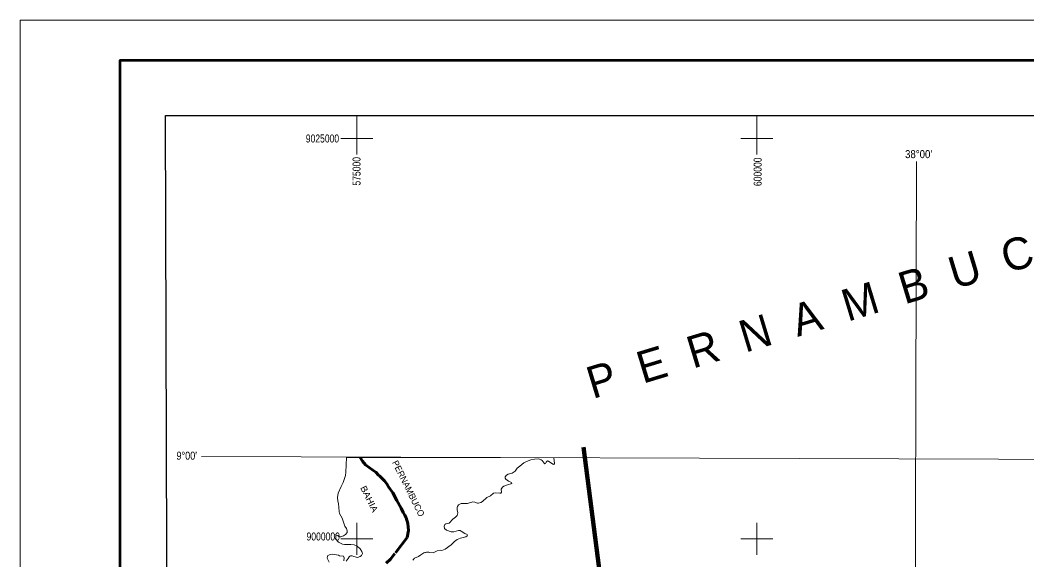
# Model space of a CAD drawing. Extents: x 553962 to 842807, y 8883888 to 9032388.
# Drawn here: x 553962 to 616862, y 8998684 to 9032388 of the extents above; entities that cross this region are included whole.
import ezdxf
from ezdxf.enums import TextEntityAlignment as Align

# ---------------------------------------------------------------- set-up
doc = ezdxf.new("R2010")
doc.units = 0
doc.header["$LTSCALE"] = 200
doc.linetypes.add('LONG_DASH_SHORT_DASH', pattern=[9.9, 6, -1.2, 1.5, -1.2])
for name, color, linetype, lineweight in [('1', 7, 'Continuous', 13), ('2', 7, 'Continuous', 13), ('25', 7, 'Continuous', 13), ('3', 7, 'Continuous', 13), ('7', 7, 'LONG_DASH_SHORT_DASH', 60), ('9', 7, 'Continuous', 90)]:
    doc.layers.add(name, color=color, linetype=linetype, lineweight=lineweight)
for name, color, linetype in [('42', 7, 'Continuous'), ('46', 7, 'Continuous'), ('47', 7, 'Continuous')]:
    doc.layers.add(name, color=color, linetype=linetype)

msp = doc.modelspace()

# ---------------------------------------------------------------- linework, layer by layer
at = {"layer": '1'}
for points in [[(609971.9, 9023551.8), (609764.7, 8949706.7), (609734.2, 8939404.4)], [(565303.2, 9005146.6), (664889.8, 9004806.7), (719872.1, 9004543.9), (790635.8, 9004109)]]:
    msp.add_lwpolyline(points, dxfattribs=at)
at = {"layer": '2'}
for p, q in [((575000, 9024000), (575000, 9026438.8)), ((600000, 9024000), (600000, 9026438.8)), ((574000, 9025000), (576000, 9025000)), ((599000, 9025000), (601000, 9025000)), ((575000, 8999000), (575000, 9001000)), ((600000, 8999000), (600000, 9001000)), ((574000, 9000000), (576000, 9000000)), ((599000, 9000000), (601000, 9000000))]:
    msp.add_line(p, q, dxfattribs=at)
at = {"layer": '25'}
msp.add_line((587296.7, 9005052), (574348.1, 9005079.3), dxfattribs=at)
for points in [[(574348.1, 9005079.3), (574317.4, 9004163), (574295.7, 9003956), (574144.4, 9003506.6), (574014.7, 9003264.2), (573829.1, 9002845.8), (573792.1, 9002568.4), (573811.5, 9002356.8), (573854.8, 9002205), (573887.2, 9001708), (573923.9, 9001569.9), (574075.2, 9001284.5), (574252.7, 9000793.7), (574360.6, 9000635.8), (574399.5, 9000497.4), (574399.6, 9000400.4), (574293.6, 9000261.8), (574170.4, 9000188.3), (573989.5, 9000125.8), (573897.6, 9000125.8), (573807.4, 9000194.6), (573651.6, 9000255.2), (573610.4, 9000246.4), (573582.4, 9000173.4), (573662.4, 8999991.6), (573850.3, 8999788.5), (574105.5, 8999671.6), (574225.9, 8999652.2), (574616, 8999647.8), (574834.5, 8999622.2), (575013.7, 8999535.3), (575214.5, 8999368.9), (575311.9, 8999208.8), (575350.7, 8999090.1), (575283.8, 8998949.8), (575211.7, 8998895.2), (575030.5, 8998839.4), (574820.5, 8998888.6), (574709.3, 8998932.6), (574600.8, 8998934.5), (574550.9, 8998912.8), (574512, 8998871.7), (574467, 8998760.2), (574328, 8998599.3)], [(574348.1, 9005079.3), (574317.4, 9004163), (574295.7, 9003956), (574144.4, 9003506.6), (574014.7, 9003264.2), (573829.1, 9002845.8), (573792.1, 9002568.4), (573811.5, 9002356.8), (573854.8, 9002205), (573887.2, 9001708), (573923.9, 9001569.9), (574075.2, 9001284.5), (574252.7, 9000793.7), (574360.6, 9000635.8), (574399.5, 9000497.4), (574399.6, 9000400.4), (574293.6, 9000261.8), (574170.4, 9000188.3), (573989.5, 9000125.8), (573897.6, 9000125.8), (573807.4, 9000194.6), (573651.6, 9000255.2), (573610.4, 9000246.4), (573582.4, 9000173.4), (573662.4, 8999991.6), (573850.3, 8999788.5), (574105.5, 8999671.6), (574225.9, 8999652.2), (574616, 8999647.8), (574834.5, 8999622.2), (575013.7, 8999535.3), (575214.5, 8999368.9), (575311.9, 8999208.8), (575350.7, 8999090.1), (575283.8, 8998949.8), (575211.7, 8998895.2), (575030.5, 8998839.4), (574820.5, 8998888.6), (574709.3, 8998932.6), (574600.8, 8998934.5), (574550.9, 8998912.8), (574512, 8998871.7), (574467, 8998760.2), (574328, 8998599.3)], [(578489.6, 8998655.6), (578593.2, 8998782.9), (578859, 8998891.1), (578995.7, 8999003.7), (579185.5, 8999124.5), (579245.2, 8999145.9), (579291.8, 8999144.2), (579351.3, 8999169.6), (579492.4, 8999170), (579561.6, 8999144.2), (579767.2, 8999116.1), (580013.9, 8999239.3), (580201.7, 8999282.4), (580318.7, 8999271.8), (580526.2, 8999343.3), (580889.2, 8999621.9), (581105.3, 8999831.3), (581265.1, 8999950.3), (581472.9, 9000039.1), (581818.5, 9000129.8), (581887.7, 9000186), (581907.3, 9000221.2), (581887.7, 9000272.6), (581740.7, 9000331.1), (581525, 9000480), (581446.9, 9000516.8), (581343.2, 9000525.5), (581066.4, 9000443.4), (580893.5, 9000437), (580608.7, 9000531.7), (580484.7, 9000649.6), (580463.4, 9000778.4), (580500.2, 9000888.6), (580562.8, 9000942.6), (580759.6, 9000984), (580990.8, 9001234.6), (581168, 9001360), (581260.1, 9001451.7), (581298.8, 9001611), (581269.7, 9001811.5), (581267.5, 9001967.7), (581280.6, 9002023.8), (581345.4, 9002123), (581515.4, 9002200.7), (581905.2, 9002198.8), (582242.4, 9002304.6), (582365.5, 9002291.2), (582536.5, 9002231.2), (582601.1, 9002231.2), (582739.9, 9002272.4), (582854.4, 9002335.1), (583124.7, 9002577.1), (583340.8, 9002674.5), (583541.9, 9002858.1), (583651.7, 9002877.5), (583929.3, 9002846), (584004.2, 9002858.1), (584030.8, 9002904.2), (584017.3, 9003104.5), (584099.4, 9003216.9), (584192.4, 9003289.2), (584481.8, 9003391.9), (584629.6, 9003423.7), (584682.7, 9003471.9), (584658.6, 9003520.2), (584473.2, 9003604), (584302.8, 9003722.6), (584259.5, 9003783.3), (584268.2, 9003872.1), (584354.7, 9003962.9), (584458.5, 9004027.7), (584711.2, 9004098.9), (584888.4, 9004222.2), (585025.2, 9004408.7), (585173.7, 9004544.1), (585437.6, 9004740.9), (585593, 9004823), (585860.5, 9004930.9), (586094, 9004976.5), (586360.6, 9004989.5), (586505.2, 9004940), (586587.3, 9004879.5), (586702.2, 9004719.4), (586749.8, 9004689.2), (586792.6, 9004706), (586819.4, 9004784.7), (586914.3, 9004864.1), (586966.1, 9004855.3), (587240.7, 9004654.4), (587315.8, 9004635.1), (587350.6, 9004699.9), (587296.7, 9005052)], [(578489.6, 8998655.6), (578593.2, 8998782.9), (578859, 8998891.1), (578995.7, 8999003.7), (579185.5, 8999124.5), (579245.2, 8999145.9), (579291.8, 8999144.2), (579351.3, 8999169.6), (579492.4, 8999170), (579561.6, 8999144.2), (579767.2, 8999116.1), (580013.9, 8999239.3), (580201.7, 8999282.4), (580318.7, 8999271.8), (580526.2, 8999343.3), (580889.2, 8999621.9), (581105.3, 8999831.3), (581265.1, 8999950.3), (581472.9, 9000039.1), (581818.5, 9000129.8), (581887.7, 9000186), (581907.3, 9000221.2), (581887.7, 9000272.6), (581740.7, 9000331.1), (581525, 9000480), (581446.9, 9000516.8), (581343.2, 9000525.5), (581066.4, 9000443.4), (580893.5, 9000437), (580608.7, 9000531.7), (580484.7, 9000649.6), (580463.4, 9000778.4), (580500.2, 9000888.6), (580562.8, 9000942.6), (580759.6, 9000984), (580990.8, 9001234.6), (581168, 9001360), (581260.1, 9001451.7), (581298.8, 9001611), (581269.7, 9001811.5), (581267.5, 9001967.7), (581280.6, 9002023.8), (581345.4, 9002123), (581515.4, 9002200.7), (581905.2, 9002198.8), (582242.4, 9002304.6), (582365.5, 9002291.2), (582536.5, 9002231.2), (582601.1, 9002231.2), (582739.9, 9002272.4), (582854.4, 9002335.1), (583124.7, 9002577.1), (583340.8, 9002674.5), (583541.9, 9002858.1), (583651.7, 9002877.5), (583929.3, 9002846), (584004.2, 9002858.1), (584030.8, 9002904.2), (584017.3, 9003104.5), (584099.4, 9003216.9), (584192.4, 9003289.2), (584481.8, 9003391.9), (584629.6, 9003423.7), (584682.7, 9003471.9), (584658.6, 9003520.2), (584473.2, 9003604), (584302.8, 9003722.6), (584259.5, 9003783.3), (584268.2, 9003872.1), (584354.7, 9003962.9), (584458.5, 9004027.7), (584711.2, 9004098.9), (584888.4, 9004222.2), (585025.2, 9004408.7), (585173.7, 9004544.1), (585437.6, 9004740.9), (585593, 9004823), (585860.5, 9004930.9), (586094, 9004976.5), (586360.6, 9004989.5), (586505.2, 9004940), (586587.3, 9004879.5), (586702.2, 9004719.4), (586749.8, 9004689.2), (586792.6, 9004706), (586819.4, 9004784.7), (586914.3, 9004864.1), (586966.1, 9004855.3), (587240.7, 9004654.4), (587315.8, 9004635.1), (587350.6, 9004699.9), (587296.7, 9005052)], [(574187.8, 8998629.6), (574204.6, 8998800.2), (574169.9, 8998917.3), (573924.2, 8998943.1), (573861.2, 8998973.3), (573495.9, 8999038.2), (573357.6, 8999025.2), (573195.7, 8998954), (573160.9, 8998904.1), (573154.4, 8998796.3), (573264.6, 8998547.5)], [(574187.8, 8998629.6), (574204.6, 8998800.2), (574169.9, 8998917.3), (573924.2, 8998943.1), (573861.2, 8998973.3), (573495.9, 8999038.2), (573357.6, 8999025.2), (573195.7, 8998954), (573160.9, 8998904.1), (573154.4, 8998796.3), (573264.6, 8998547.5)]]:
    msp.add_lwpolyline(points, dxfattribs=at)
at = {"layer": '3'}
msp.add_lwpolyline([(842807.3, 9032387.8), (842807.3, 8883887.8), (553961.7, 8883887.8), (553961.7, 9032387.8)], close=True, dxfattribs=at)
msp.add_lwpolyline([(842807.3, 9032387.8), (842807.3, 8883887.8), (553961.7, 8883887.8), (553961.7, 9032387.8)], close=True, dxfattribs=at)
at = {"layer": '3', "lineweight": 53}
msp.add_lwpolyline([(840307.3, 9029887.8), (840307.3, 8886387.8), (560211.7, 8886387.8), (560211.7, 9029887.8)], close=True, dxfattribs=at)
msp.add_lwpolyline([(840307.3, 9029887.8), (840307.3, 8886387.8), (560211.7, 8886387.8), (560211.7, 9029887.8)], close=True, dxfattribs=at)
at = {"layer": '3', "lineweight": 25}
msp.add_lwpolyline([(563033.9, 9026438.8), (793061.1, 9026438.8), (793495.6, 8889836.8), (563468.3, 8889836.8)], close=True, dxfattribs=at)
msp.add_lwpolyline([(563033.9, 9026438.8), (793061.1, 9026438.8), (793495.6, 8889836.8), (563468.3, 8889836.8)], close=True, dxfattribs=at)
at = {"layer": '7'}
msp.add_lwpolyline([(575200.8, 9005066), (575352.9, 9004840.4), (575540.7, 9004624.5), (575990.8, 9004276.1), (576191.4, 9004153), (576345, 9003982.4), (576418.6, 9003930.3), (576572.1, 9003761.7), (576736.2, 9003614.8), (576870.3, 9003433.3), (576976.4, 9003251.5), (577248.6, 9002866.9), (577488.7, 9002382.5), (577761.4, 9001910.5), (577888.7, 9001647.5), (578007.4, 9001466.1), (578081, 9001303.7), (578180.5, 9000960), (578223.7, 9000519.2), (578145.6, 9000073.3), (577379.3, 8999071.7), (577093.1, 8998733.4), (576838.2, 8998485)], dxfattribs=at)
at = {"layer": '9'}
msp.add_lwpolyline([(605873.8, 8986618.4), (590956.6, 8991866.7), (589163, 9005713.7)], dxfattribs=at)

# ---------------------------------------------------------------- texts
at = {"layer": '42'}
msp.add_text('P  E  R  N  A  M  B  U  C  O', height=2000, rotation=16.855, dxfattribs=at).set_placement((589730.9, 9008723.5))
msp.add_text('PERNAMBUCO', height=400, rotation=296.367, dxfattribs=at).set_placement((578043.4, 9003051.2), align=Align.CENTER)
at = {"layer": '42', "width": 1.1}
msp.add_text('BAHIA', height=400, rotation=296.367, dxfattribs=at).set_placement((575591.3, 9002399), align=Align.CENTER)
at = {"layer": '46'}
for s, width, p in [("38°00'", 0.9, (610099.9, 9023770.4)), ("9°00'", 0.85, (564370.9, 9004939.3))]:
    msp.add_text(s, height=500, dxfattribs=dict(at, width=width)).set_placement(p, align=Align.CENTER)
at = {"layer": '47', "width": 0.8}
for s, p in [('9025000', (572850.9, 9024747.7)), ('9000000', (572898.5, 8999894))]:
    msp.add_text(s, height=500, dxfattribs=at).set_placement(p, align=Align.CENTER)
for s, p in [('575000', (575230.8, 9022948.6)), ('600000', (600290.6, 9022917.4))]:
    msp.add_text(s, height=500, rotation=90, dxfattribs=at).set_placement(p, align=Align.CENTER)

doc.saveas('drawing.dxf')
